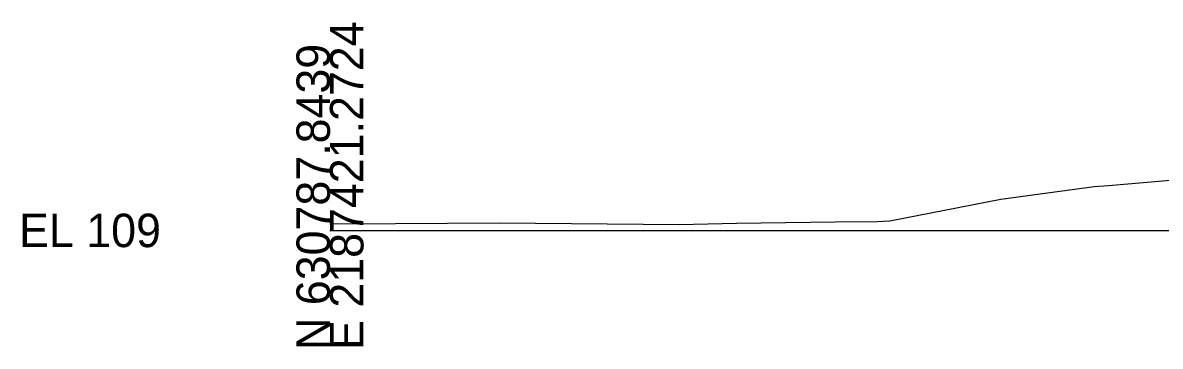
# Model space of a CAD drawing. Extents: x -26 to 4903, y -1010 to 9587.
# Drawn here: x -25.7 to 69.4, y 8490.3 to 8517.4 of the extents above; entities that cross this region are included whole.
import ezdxf

# ---------------------------------------------------------------- set-up
doc = ezdxf.new("R2010")
doc.units = 0
for name, color, linetype in [('Default', 7, 'Continuous'), ('Exist Cross Section Cell', 7, 'Continuous'), ('Exist XS Ground Line', 7, 'Continuous')]:
    doc.layers.add(name, color=color, linetype=linetype)

msp = doc.modelspace()

# ---------------------------------------------------------------- linework, layer by layer
at = {"layer": 'Exist Cross Section Cell'}
msp.add_line((0, 8500), (150, 8500), dxfattribs=at)
at = {"layer": 'Exist XS Ground Line'}
for p, q in [((65.123, 8503.769), (74.846, 8504.591)), ((56.115, 8502.607), (63.915, 8503.661)), ((63.915, 8503.661), (65.123, 8503.769)), ((46.825, 8500.79), (56.115, 8502.607)), ((42.271, 8500.708), (45.764, 8500.759)), ((45.764, 8500.759), (46.825, 8500.79)), ((0, 8500.562), (5.47, 8500.587)), ((5.47, 8500.587), (14.177, 8500.624)), ((14.177, 8500.624), (29.215, 8500.504)), ((29.215, 8500.504), (33.994, 8500.6)), ((33.994, 8500.6), (42.271, 8500.708))]:
    msp.add_line(p, q, dxfattribs=at)

# ---------------------------------------------------------------- texts
at = {"layer": 'Default'}
for s, height, p in [('Exterior Boundary', 0.02, (44.958, 8500.749)), ('LT_Slope_Fill', 0.02, (44.99, 8500.749)), ('-', 0.0001, (0, 8500))]:
    msp.add_text(s, height=height, dxfattribs=at).set_placement(p)
at = {"layer": 'Exist Cross Section Cell'}
for s, p in [('E 2187421.2724', (2.8, 8490)), ('N 630787.8439', (0, 8490))]:
    msp.add_text(s, height=2.8, rotation=90, dxfattribs=at).set_placement(p)
msp.add_text('EL 109', height=2.8, dxfattribs=at).set_placement((-26, 8498.6))

doc.saveas('drawing.dxf')
